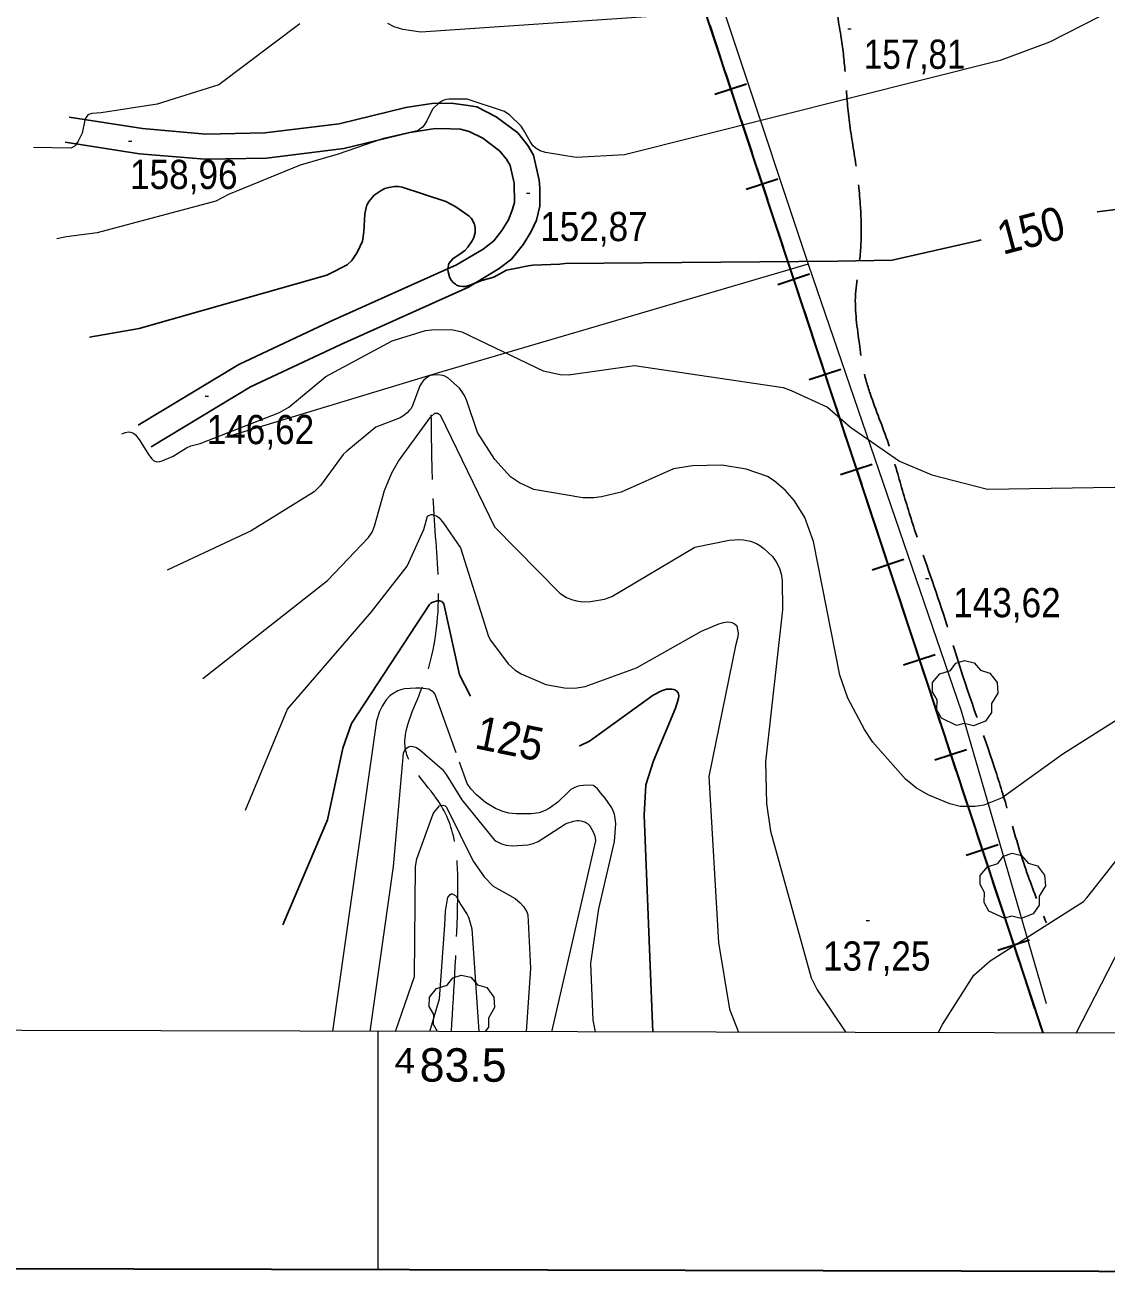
# Model space of a CAD drawing. Extents: x 480269 to 484877, y 4383588 to 4386804.
# Drawn here: x 483394.3 to 483718.1, y 4384064.3 to 4384438.6 of the extents above; entities that cross this region are included whole.
import ezdxf
from ezdxf.enums import TextEntityAlignment as Align

# ---------------------------------------------------------------- set-up
doc = ezdxf.new("R2010")
doc.units = 0
doc.header["$LTSCALE"] = 3.8
doc.linetypes.add('DOTTED', pattern=[1.5, 0.3, -1.2])
doc.linetypes.add('LONG_DASHED', pattern=[7.5, 6, -1.5])
for name, color, linetype, lineweight in [('1', 7, 'Continuous', 13), ('15', 7, 'LONG_DASHED', 13), ('2', 7, 'DOTTED', 13), ('29', 7, 'Continuous', 13), ('34', 7, 'Continuous', 35), ('37', 7, 'Continuous', 25), ('38', 7, 'Continuous', 25), ('51', 7, 'Continuous', 13), ('7', 7, 'Continuous', 13), ('8', 7, 'Continuous', 25), ('9', 7, 'Continuous', 13)]:
    doc.layers.add(name, color=color, linetype=linetype, lineweight=lineweight)

msp = doc.modelspace()

# ---------------------------------------------------------------- linework, layer by layer
at = {"layer": '1'}
msp.add_line((483500, 4384137.24), (483500, 4384065.89), dxfattribs=at)
at = {"layer": '1', "lineweight": 35}
msp.add_lwpolyline([(480458.83, 4386528.21), (484176.23, 4386519.28), (484170.33, 4384064.28), (480452.93, 4384073.22)], close=True, dxfattribs=at)
at = {"layer": '1'}
msp.add_lwpolyline([(480529.1, 4386456.6), (484105.5, 4386448.1), (484100.5, 4384135.8), (480523.1, 4384144.4)], close=True, dxfattribs=at)
at = {"layer": '15'}
msp.add_spline([(483521.98, 4384137.19), (483523.91, 4384176.95), (483518.91, 4384204.88), (483508.24, 4384221.75), (483513.14, 4384239.99), (483518.11, 4384266.2), (483516.82, 4384291.95), (483515.97, 4384321.83)], degree=3, dxfattribs=at)
at = {"layer": '29'}
for points in [[(483673.29, 4384228.87), (483668.75, 4384230.99), (483667.34, 4384233.53), (483667.44, 4384236.51), (483666.07, 4384238.92), (483666.11, 4384241.67), (483668.27, 4384244.27), (483671.46, 4384245.27), (483673.11, 4384247.46), (483675.68, 4384248.29), (483678.54, 4384247.64), (483680.49, 4384245.37), (483683.3, 4384244.55), (483685.43, 4384241.7), (483685.67, 4384238.57), (483683.79, 4384235.42), (483683.79, 4384232.74), (483681.97, 4384230.13), (483678.35, 4384228.79), (483675.58, 4384229.42)], [(483687.54, 4384171.16), (483683, 4384173.28), (483681.59, 4384175.82), (483681.69, 4384178.8), (483680.32, 4384181.21), (483680.36, 4384183.96), (483682.52, 4384186.56), (483685.71, 4384187.56), (483687.36, 4384189.75), (483689.93, 4384190.58), (483692.79, 4384189.93), (483694.74, 4384187.66), (483697.55, 4384186.84), (483699.68, 4384183.99), (483699.92, 4384180.86), (483698.04, 4384177.71), (483698.04, 4384175.03), (483696.22, 4384172.42), (483692.6, 4384171.08), (483689.83, 4384171.71)]]:
    msp.add_lwpolyline(points, close=True, dxfattribs=at)
msp.add_lwpolyline([(483517.8, 4384137.2), (483516.62, 4384139.32), (483516.72, 4384142.3), (483515.35, 4384144.71), (483515.39, 4384147.46), (483517.55, 4384150.06), (483520.74, 4384151.06), (483522.39, 4384153.25), (483524.96, 4384154.08), (483527.82, 4384153.43), (483529.77, 4384151.16), (483532.58, 4384150.34), (483534.71, 4384147.49), (483534.95, 4384144.36), (483533.07, 4384141.21), (483533.07, 4384138.53), (483532.12, 4384137.17)], dxfattribs=at)
at = {"layer": '34'}
for p, q in [((483466, 4384842), (483699.09, 4384136.76)), ((483599.37, 4384438.47), (483602.51, 4384428.98)), ((483604.08, 4384424.23), (483607.22, 4384414.73)), ((483600.9, 4384417.91), (483610.4, 4384421.05)), ((483608.79, 4384409.99), (483611.93, 4384400.49)), ((483610.32, 4384389.43), (483619.81, 4384392.57)), ((483613.5, 4384395.74), (483616.64, 4384386.25)), ((483618.2, 4384381.5), (483621.34, 4384372.01)), ((483622.91, 4384367.26), (483626.05, 4384357.76)), ((483619.73, 4384360.94), (483629.23, 4384364.08)), ((483627.62, 4384353.02), (483630.76, 4384343.52)), ((483632.33, 4384338.77), (483635.46, 4384329.28)), ((483629.15, 4384332.46), (483638.64, 4384335.6)), ((483637.03, 4384324.53), (483640.17, 4384315.04)), ((483641.74, 4384310.29), (483644.88, 4384300.8)), ((483638.56, 4384303.97), (483648.06, 4384307.11)), ((483646.45, 4384296.05), (483649.59, 4384286.55)), ((483651.16, 4384281.81), (483654.29, 4384272.31)), ((483647.98, 4384275.49), (483657.47, 4384278.63)), ((483655.86, 4384267.56), (483659, 4384258.07)), ((483657.39, 4384247), (483666.89, 4384250.14)), ((483660.57, 4384253.32), (483663.71, 4384243.83)), ((483665.28, 4384239.08), (483668.42, 4384229.58)), ((483669.98, 4384224.84), (483673.12, 4384215.34)), ((483666.81, 4384218.52), (483676.3, 4384221.66)), ((483674.69, 4384210.59), (483677.83, 4384201.1)), ((483679.4, 4384196.35), (483682.54, 4384186.86)), ((483676.22, 4384190.04), (483685.72, 4384193.17)), ((483684.11, 4384182.11), (483687.25, 4384172.62)), ((483688.81, 4384167.87), (483691.95, 4384158.37)), ((483685.64, 4384161.55), (483695.13, 4384164.69)), ((483693.52, 4384153.63), (483696.66, 4384144.13)), ((483698.23, 4384139.38), (483699.09, 4384136.76))]:
    msp.add_line(p, q, dxfattribs=at)
at = {"layer": '37'}
for points in [[(483407.5, 4384410.99), (483429.49, 4384407.59), (483448.42, 4384405.97), (483466.07, 4384406.33), (483488.42, 4384409.06), (483508.32, 4384413.95), (483516.11, 4384415.08), (483521.93, 4384415.17), (483526.27, 4384414.57), (483529.65, 4384414.07), (483535.41, 4384411.17), (483541.85, 4384406.31), (483544.92, 4384402.54), (483546.62, 4384399.67), (483548.29, 4384392.18), (483548.47, 4384389.82), (483548.44, 4384384.33), (483547.46, 4384380.15), (483545.86, 4384376.76), (483543.56, 4384373.03), (483540, 4384368.47), (483536.27, 4384365.74), (483527.11, 4384360.14), (483488.83, 4384342.93), (483461.85, 4384330.25), (483432.05, 4384312.31)], [(483406.35, 4384403.52), (483428.59, 4384400.09), (483448.17, 4384398.41), (483466.61, 4384398.79), (483489.78, 4384401.61), (483509.56, 4384406.47), (483517.12, 4384407.62), (483521.74, 4384407.57), (483524.75, 4384407.45), (483527.36, 4384406.76), (483531.4, 4384404.72), (483536.39, 4384400.97), (483538.48, 4384398.47), (483539.58, 4384396.52), (483540.75, 4384391.28), (483540.86, 4384385.51), (483540.17, 4384383.21), (483539.06, 4384380.23), (483537.12, 4384377.1), (483534.67, 4384374.02), (483531.53, 4384371.51), (483523.49, 4384366.8), (483485.68, 4384349.8), (483458.28, 4384336.93), (483428.15, 4384318.78)]]:
    msp.add_lwpolyline(points, dxfattribs=at)
at = {"layer": '38', "linetype": 'LONG_DASHED'}
msp.add_spline([(483852.52, 4384513.7), (483844.09, 4384512.79), (483815.96, 4384514.71), (483800.46, 4384514.91), (483788.76, 4384517.31), (483776.54, 4384522.43), (483761.45, 4384527.24), (483748.65, 4384533.93), (483737.27, 4384534.86), (483726.61, 4384532.59), (483722.64, 4384530.26), (483703.26, 4384516.83), (483692.56, 4384509.07), (483683.45, 4384502.19), (483672.98, 4384494.76), (483666.73, 4384489.63), (483651.71, 4384474.57), (483643.56, 4384462.42), (483641.02, 4384458.57), (483637.4, 4384448.5), (483638.64, 4384435.5), (483639.92, 4384424.51), (483640.89, 4384412.02), (483642.91, 4384398.41), (483644.47, 4384384.79), (483644.72, 4384375.06), (483643.89, 4384364.93), (483643.04, 4384357.91), (483644.22, 4384342.93), (483645.27, 4384335.99), (483647.43, 4384328.24), (483652.9, 4384313.23), (483656.85, 4384300.11), (483661.01, 4384286.6), (483669.9, 4384260.57), (483674.65, 4384245.24), (483685.34, 4384214.18), (483689.39, 4384200.81), (483694.76, 4384183.71), (483700.22, 4384169.71)], degree=3, dxfattribs=at)
at = {"layer": '51'}
for points in [[(483086.9, 4385174.35), (483229.36, 4385048.09), (483347.1, 4384943.87), (483471.81, 4384834.33), (483524.94, 4384677.86), (483563.45, 4384563.55), (483629, 4384366.69), (483674.71, 4384233.19), (483700.1, 4384145.59)], [(483628.89, 4384367.04), (483517.41, 4384334.26), (483454.25, 4384315.11)]]:
    msp.add_lwpolyline(points, dxfattribs=at)
at = {"layer": '7'}
for p, q in [((483640.7, 4384437.5), (483641.7, 4384437.5)), ((483425.24, 4384403.87), (483426.24, 4384403.87)), ((483544.53, 4384388.27), (483545.53, 4384388.27)), ((483448.19, 4384327.47), (483449.19, 4384327.47)), ((483663.99, 4384272.91), (483664.99, 4384272.91)), ((483646.27, 4384170.41), (483647.27, 4384170.41))]:
    msp.add_line(p, q, dxfattribs=at)
at = {"layer": '8'}
for points in [[(483715.42, 4384382.67), (483731.97, 4384384.81), (483732.08, 4384384.83), (483734.35, 4384385.12), (483741.23, 4384386.79), (483742.88, 4384387.5), (483750.13, 4384391.57), (483753.76, 4384394.36), (483753.76, 4384394.37), (483755.25, 4384396.02), (483770.5, 4384421.34), (483774.37, 4384434.91), (483775.34, 4384445.81), (483783.81, 4384467.94), (483787.68, 4384473), (483788.3, 4384473.51), (483789.97, 4384474.46), (483790.63, 4384474.57)], [(483413.62, 4384345.14), (483428.46, 4384347.76), (483484.65, 4384363.74), (483485.51, 4384364.08), (483490.78, 4384366.82), (483492.19, 4384368.1), (483493.76, 4384370.47), (483495.32, 4384373.9), (483495.8, 4384376.67), (483496.08, 4384382.05), (483496.7, 4384384.72), (483496.75, 4384384.83), (483497.37, 4384385.91), (483498.9, 4384387.69), (483500.91, 4384389.07), (483502.05, 4384389.65), (483503.21, 4384390), (483504.96, 4384390.25), (483506.18, 4384390.25), (483507.21, 4384390.1), (483520.34, 4384385.73), (483523.31, 4384384.22), (483527.36, 4384381.33), (483527.9, 4384380.74), (483528.28, 4384380.21), (483528.85, 4384379.08), (483528.9, 4384378.97), (483529.12, 4384377.85), (483529.12, 4384376.51), (483528.69, 4384374.99), (483528.19, 4384373.95), (483526.93, 4384372.12), (483525.98, 4384371.13), (483525.26, 4384370.52), (483522.41, 4384368.61), (483521.21, 4384367.23), (483521.2, 4384367.21), (483520.94, 4384365.64), (483520.93, 4384365.29), (483521, 4384364.68), (483521.41, 4384363.16), (483521.71, 4384362.55), (483521.96, 4384362.2), (483522.56, 4384361.54), (483523.22, 4384360.97), (483523.55, 4384360.75), (483524.09, 4384360.51), (483524.59, 4384360.4), (483525.39, 4384360.31), (483526.25, 4384360.36), (483527.55, 4384360.67), (483531.11, 4384362.08), (483534.74, 4384363.12), (483538.34, 4384365.15), (483538.52, 4384365.21), (483542.11, 4384365.86), (483545.01, 4384366.51), (483546.37, 4384366.69), (483554.45, 4384367), (483556, 4384367.21), (483637.69, 4384367.93), (483653.97, 4384368.24), (483679.62, 4384374.03), (483679.64, 4384374.03), (483680.66, 4384374.32)], [(483527.74, 4384237.58), (483524.44, 4384244.01), (483519.74, 4384265.28), (483519.36, 4384265.78), (483519.23, 4384265.88), (483519.08, 4384265.97), (483518.46, 4384266.15), (483517.77, 4384266.16), (483517.39, 4384266.11), (483516.74, 4384265.91), (483515.99, 4384265.54), (483515.85, 4384265.45), (483515.4, 4384265.11), (483492.04, 4384229.45), (483489.48, 4384222.04), (483484.85, 4384200.57), (483471.51, 4384169.18)], [(483582.33, 4384137.05), (483579.72, 4384202), (483580.24, 4384211.06), (483582.53, 4384218.3), (483589.15, 4384234.08), (483589.98, 4384236.89), (483590.13, 4384237.82), (483590.02, 4384238.36), (483589.96, 4384238.51), (483589.88, 4384238.64), (483589.47, 4384239.12), (483588.93, 4384239.48), (483588.61, 4384239.62), (483587.99, 4384239.76), (483587.01, 4384239.76), (483586.44, 4384239.68), (483584.95, 4384239.22), (483582.41, 4384237.95), (483563.31, 4384224.16), (483560.7, 4384222.87), (483560.28, 4384222.73)]]:
    msp.add_lwpolyline(points, dxfattribs=at)
at = {"layer": '9'}
msp.add_line((483631.52, 4384149.68), (483640.1, 4384136.91), dxfattribs=at)
for points in [[(483736.15, 4384451.41), (483701.14, 4384433.46), (483686.38, 4384427.95), (483573.83, 4384399.75), (483559.37, 4384398.93), (483550.14, 4384400.47), (483548.59, 4384400.98), (483547.38, 4384401.65), (483546.54, 4384402.33), (483546.5, 4384402.38), (483546.42, 4384402.47), (483546.36, 4384402.58), (483545.57, 4384403.73), (483543.63, 4384407.21), (483542.87, 4384408.31), (483539.49, 4384411.61), (483537.87, 4384412.71), (483526.69, 4384416.43), (483521.26, 4384416.41), (483520.49, 4384416.32), (483519.71, 4384416.08), (483519.17, 4384415.84), (483518.19, 4384415.19), (483516.72, 4384413.83), (483516.41, 4384413.47), (483516.01, 4384412.85), (483514.66, 4384409.91), (483513.85, 4384408.64), (483513.29, 4384408.02), (483512.16, 4384407.09), (483512.15, 4384407.09), (483512.13, 4384407.07), (483501.65, 4384404.64), (483488.09, 4384399.93), (483476.67, 4384396.64), (483455.19, 4384387.85), (483451.47, 4384385.88), (483415.92, 4384376.36), (483406.66, 4384375.22), (483403.81, 4384374.58)], [(483589.09, 4384441.65), (483512.83, 4384436.52), (483507.47, 4384437.29), (483504.83, 4384438.12), (483502.96, 4384439.05)], [(483476.64, 4384438.99), (483452.29, 4384420.68), (483433.9, 4384414.89), (483417.12, 4384412.37), (483414.31, 4384412.14), (483413.44, 4384411.87), (483412.98, 4384411.5), (483412.76, 4384411.26), (483412.44, 4384410.76), (483412.18, 4384410.08), (483411.35, 4384406.24), (483410.18, 4384403.83), (483409.41, 4384402.64), (483409.19, 4384402.4), (483408.96, 4384402.2), (483408.12, 4384401.78), (483396.86, 4384401.9)], [(483423.27, 4384316.17), (483423.77, 4384316.43), (483424.36, 4384316.59), (483425.29, 4384316.74), (483425.88, 4384316.71), (483426.2, 4384316.63), (483426.76, 4384316.37), (483427.36, 4384315.86), (483428.51, 4384314.47), (483431.29, 4384310.03), (483432.23, 4384308.75), (483432.79, 4384308.25), (483433.12, 4384308.05), (483433.76, 4384307.83), (483434.65, 4384307.88), (483435.34, 4384308.06), (483438.62, 4384309.48), (483442.68, 4384311.97), (483443.94, 4384312.55), (483446.73, 4384313.34), (483470.51, 4384322.59), (483473.25, 4384324.17), (483484.34, 4384333.33), (483504.22, 4384344.05), (483514.22, 4384347.1), (483515.99, 4384347.35), (483522.03, 4384347.43), (483525.09, 4384346.77), (483549.47, 4384335.07), (483554.58, 4384333.93), (483557.08, 4384333.86), (483576.84, 4384336.63), (483621.32, 4384330.05), (483623.78, 4384329.18), (483634.67, 4384324.13), (483641.5, 4384318.17), (483656.22, 4384308.01), (483665.91, 4384303.95), (483682.61, 4384299.62), (483746.1, 4384300.65)], [(483640.78, 4384237.01), (483638.34, 4384243.95), (483630.42, 4384283.95), (483627.84, 4384291.15), (483624.78, 4384296.17), (483622, 4384299.32), (483618.64, 4384302.15), (483616.66, 4384303.38), (483610.32, 4384305.56), (483602.99, 4384306.78), (483594.22, 4384306.63), (483588.54, 4384305.72), (483572.85, 4384298.75), (483566.94, 4384297.32), (483564.66, 4384297.03), (483561.39, 4384297.05), (483546.7, 4384299.53), (483542.4, 4384301.49), (483539.71, 4384303.32), (483535.05, 4384308.47), (483529.81, 4384316.58), (483526.61, 4384326.06), (483525.87, 4384327.69), (483524.93, 4384329.21), (483524.45, 4384329.83), (483520.91, 4384332.91), (483520.06, 4384333.44), (483519.46, 4384333.7), (483517.97, 4384333.88), (483516.56, 4384333.8), (483516.04, 4384333.71), (483515.47, 4384333.52), (483515.12, 4384333.32), (483514.39, 4384332.83), (483513.64, 4384332.12), (483513.24, 4384331.62), (483512.57, 4384330.52), (483510.2, 4384324.39), (483509.8, 4384323.69), (483509.48, 4384323.29), (483508.74, 4384322.51), (483507.47, 4384321.46), (483506.69, 4384320.98), (483499.38, 4384318.21), (483490.69, 4384311.03), (483489.62, 4384309.96), (483482.82, 4384300.73), (483480.91, 4384298.86), (483462.01, 4384287.16), (483436.86, 4384275.41)], [(483447.56, 4384242.89), (483484.93, 4384272.31), (483497.2, 4384285.13), (483498.22, 4384286.78), (483499, 4384288.55), (483501.97, 4384299.2), (483504.12, 4384304.55), (483506.11, 4384308.03), (483515.78, 4384321.21), (483517.07, 4384322.38), (483517.67, 4384322.38), (483517.84, 4384322.34), (483518, 4384322.26), (483518.58, 4384321.83), (483534.87, 4384288.37), (483554.44, 4384268.49), (483556.49, 4384267.17), (483557.98, 4384266.53), (483559.5, 4384266.14), (483561.39, 4384265.92), (483563.69, 4384265.95), (483567.81, 4384266.68), (483570.04, 4384267.5), (483594.92, 4384282.25), (483605.14, 4384284.32), (483608.41, 4384284.58), (483609.49, 4384284.45), (483611.57, 4384284), (483613.35, 4384283.32), (483614.42, 4384282.72), (483615.58, 4384281.88), (483618.2, 4384279.43), (483619.28, 4384277.87), (483620.13, 4384276.16), (483620.74, 4384274.3), (483621.08, 4384272.31), (483621.21, 4384263.49), (483616.07, 4384217.93), (483616.38, 4384205.52), (483617.54, 4384197.21), (483629.7, 4384153.24), (483631.52, 4384149.68)], [(483460.36, 4384203.5), (483472.91, 4384233.73), (483498.06, 4384262.84), (483508.71, 4384276.56), (483513.72, 4384287.57), (483514.84, 4384291.51), (483515.43, 4384291.84), (483515.9, 4384292), (483516.06, 4384292.01), (483516.21, 4384292.01), (483516.85, 4384291.88), (483517.5, 4384291.62), (483517.81, 4384291.43), (483518.29, 4384291.03), (483518.84, 4384290.44), (483519.58, 4384289.4), (483519.59, 4384289.39), (483524.75, 4384282.08), (483533.06, 4384255.52), (483533.72, 4384254.42), (483539.03, 4384247.31), (483541.14, 4384245.43), (483542.9, 4384244.28), (483550.32, 4384241.14), (483555.83, 4384240.17), (483558.95, 4384240.07), (483562.05, 4384240.49), (483577.4, 4384246.16), (483596.87, 4384257.06), (483602.09, 4384259.31), (483603.52, 4384259.73), (483604.74, 4384259.85), (483605.62, 4384259.83), (483606.03, 4384259.73)], [(483606.03, 4384259.73), (483606.67, 4384259.36), (483607.47, 4384258.7), (483607.85, 4384256.53), (483607.8, 4384255.35), (483607.05, 4384252.72), (483599.1, 4384213.59), (483602.02, 4384163.89), (483605.26, 4384143.87), (483607.95, 4384136.98)], [(483667.82, 4384136.84), (483669.11, 4384139.33), (483678.49, 4384154.11), (483683.39, 4384158.37), (483711.29, 4384176.11), (483712.35, 4384177.21), (483775.18, 4384256.96)], [(483757.88, 4384253.59), (483705.1, 4384220.3), (483686.91, 4384207.15), (483681.42, 4384204.98), (483678.87, 4384204.55), (483674.34, 4384204.62), (483671.3, 4384205.36), (483664.98, 4384207.99), (483661.34, 4384210.08), (483657.98, 4384212.78), (483648.27, 4384223.84), (483645.7, 4384227.65), (483640.78, 4384237.01)], [(483523.38, 4384220.7), (483517.31, 4384237.63), (483516.98, 4384238.29), (483516.6, 4384238.79), (483516.36, 4384239.01), (483515.88, 4384239.33), (483515.21, 4384239.69), (483512.6, 4384240.07), (483511.37, 4384240.05), (483507.9, 4384239.82), (483507.14, 4384239.65), (483505.94, 4384239.2), (483504.22, 4384238.23), (483503.51, 4384237.69), (483502.48, 4384236.57), (483501.24, 4384234.65), (483500.47, 4384233.06), (483499.54, 4384230.27), (483486.36, 4384137.28)], [(483497.62, 4384137.25), (483504.65, 4384186.65), (483507.69, 4384220.59), (483507.93, 4384221.22), (483508.12, 4384221.54), (483508.57, 4384222.03), (483509.09, 4384222.4), (483509.38, 4384222.53), (483509.92, 4384222.63), (483510.49, 4384222.58), (483510.84, 4384222.49), (483511.52, 4384222.21), (483512.58, 4384221.51), (483519.19, 4384215.75), (483520.46, 4384214.17), (483525.12, 4384206.56), (483534.91, 4384194.55), (483535.45, 4384194.18), (483536.35, 4384193.68), (483537.02, 4384193.4), (483538.39, 4384193.03), (483540.28, 4384192.82), (483544.93, 4384193.06), (483546.5, 4384193.48), (483547.97, 4384194.11), (483556.12, 4384199.35), (483556.71, 4384199.62), (483558.61, 4384200.23), (483559.58, 4384200.39), (483560.16, 4384200.38), (483561.19, 4384200.24), (483561.85, 4384200.04), (483562.18, 4384199.89), (483562.72, 4384199.54), (483563.22, 4384199), (483563.52, 4384198.6), (483564.59, 4384196.75), (483565, 4384195.71), (483565.1, 4384195.18), (483565.15, 4384194.27), (483551.96, 4384137.12)], [(483571.21, 4384199.4), (483571.08, 4384201.13), (483570.87, 4384202.14), (483570.67, 4384202.83), (483570, 4384204.2), (483568.07, 4384207.08), (483566.75, 4384208.6), (483565.71, 4384209.87), (483564.7, 4384210.82), (483564.59, 4384210.9), (483562.43, 4384211.01), (483560.42, 4384210.74), (483559.62, 4384210.53), (483558.79, 4384210.21), (483557.81, 4384209.65), (483557.13, 4384209.11), (483553.84, 4384205.86), (483551.39, 4384204.06), (483550.09, 4384203.34), (483548.26, 4384202.72), (483546.03, 4384202.39), (483541.43, 4384202.36), (483539.17, 4384202.62), (483537.41, 4384203.07), (483535.21, 4384203.99), (483532.24, 4384205.83), (483529.48, 4384208.07), (483527.78, 4384209.87), (483526.68, 4384211.47), (483524.4, 4384217.85)], [(483505.23, 4384137.23), (483510.93, 4384153.66), (483511.23, 4384186.59), (483511.6, 4384188.9), (483516.58, 4384202.36), (483516.94, 4384202.95), (483518.46, 4384204.8), (483519.43, 4384204.99), (483520.14, 4384204.8), (483520.32, 4384204.63), (483520.5, 4384204.4), (483528.47, 4384188.26), (483531.76, 4384183.51), (483534.53, 4384180.77), (483541.07, 4384177.03), (483542.57, 4384175.76), (483543.57, 4384174.68), (483544.61, 4384173.06), (483544.89, 4384172.18), (483545.68, 4384156.21), (483544.43, 4384137.14)], [(483709.1, 4384136.74), (483743.23, 4384203.23)], [(483565.11, 4384137.09), (483564.47, 4384140.63), (483563.79, 4384157.67), (483566.12, 4384173.89), (483570.81, 4384194.11), (483571.21, 4384199.4)], [(483515.58, 4384137.21), (483518.39, 4384146.98), (483520.06, 4384169.01), (483520.06, 4384169.02), (483520.2, 4384173.25), (483520.97, 4384177.41), (483521, 4384177.44), (483521.01, 4384177.46), (483521.54, 4384178.1), (483521.96, 4384178.41), (483522.08, 4384178.45), (483522.2, 4384178.45), (483522.66, 4384178.28), (483523.3, 4384177.84), (483523.39, 4384177.71), (483524.79, 4384175.09), (483526.7, 4384172.23), (483527.05, 4384171.6), (483527.24, 4384171.13), (483528.1, 4384167.94), (483530.25, 4384137.17)]]:
    msp.add_lwpolyline(points, dxfattribs=at)

# ---------------------------------------------------------------- texts
at = {"layer": '2', "width": 1.1}
msp.add_text('4', height=7.5, rotation=359.862, dxfattribs=at).set_placement((483504.98, 4384124.73))
at = {"layer": '2'}
msp.add_text('83.5', height=10, rotation=359.862, dxfattribs=at).set_placement((483512.48, 4384122.21))
at = {"layer": '7'}
for s, width, p in [('157,81', 0.85, (483645.54, 4384425.5)), ('158,96', 0.9, (483425.74, 4384389.5)), ('152,87', 0.9, (483548.58, 4384373.9)), ('146,62', 0.9, (483448.69, 4384313.1)), ('143,62', 0.9, (483672.28, 4384261.26)), ('137,25', 0.9, (483633.27, 4384155.43))]:
    msp.add_text(s, height=8.75, dxfattribs=dict(at, width=width)).set_placement(p)
at = {"layer": '8', "width": 0.9}
for s, rotation, p in [('150', 14.863, (483696.84, 4384372.33)), ('125', 348.447, (483538.49, 4384220.07))]:
    msp.add_text(s, height=10, rotation=rotation, dxfattribs=at).set_placement(p, align=Align.CENTER)

doc.saveas('drawing.dxf')
